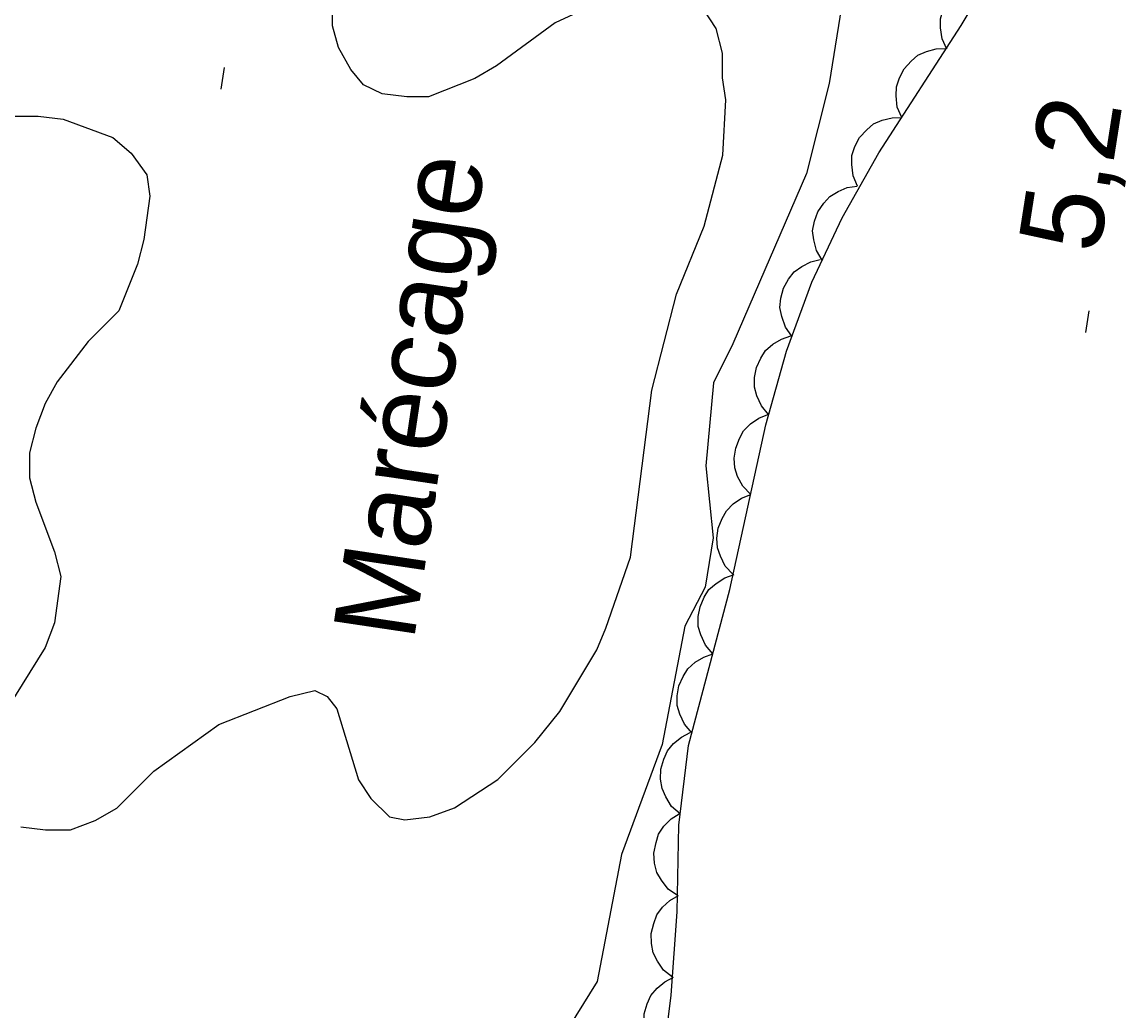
# Model space of a CAD drawing. Extents: x 282461 to 284471, y 5554090 to 5557646.
# Drawn here: x 283857.73 to 283898.18, y 5556092.51 to 5556128.74 of the extents above; entities that cross this region are included whole.
import ezdxf

# ---------------------------------------------------------------- set-up
doc = ezdxf.new("R2010")
doc.units = 0
for name, color, linetype in [('Niveau 1', 7, 'Continuous'), ('Niveau 3', 7, 'Continuous'), ('Niveau 44', 7, 'Continuous'), ('Niveau 7', 7, 'Continuous')]:
    doc.layers.add(name, color=color, linetype=linetype)

msp = doc.modelspace()

# ---------------------------------------------------------------- linework, layer by layer
at = {"layer": 'Niveau 1'}
for points in [[(283887.87, 5556130), (283887.31, 5556126.49), (283886.48, 5556123.19), (283883.78, 5556116.95), (283883.07, 5556115.52), (283882.78, 5556112.48), (283883.06, 5556109.85)], [(283883.06, 5556109.85), (283882.76, 5556108.04), (283882.02, 5556106.61), (283881.18, 5556102.28), (283879.69, 5556098.25), (283878.8, 5556093.59), (283876.96, 5556090.62)]]:
    msp.add_lwpolyline(points, dxfattribs=at)
at = {"layer": 'Niveau 3'}
for p, q in [((283865.03, 5556126.29), (283865.15, 5556127.08)), ((283896.71, 5556117.37), (283896.83, 5556118.16))]:
    msp.add_line(p, q, dxfattribs=at)
at = {"layer": 'Niveau 44'}
for points in [[(283881.8, 5556099.32), (283882.15, 5556102.24), (283883.67, 5556107.95), (283884.98, 5556113.99), (283885.74, 5556116.69), (283886.67, 5556119.21), (283887.78, 5556121.57), (283889.13, 5556123.95), (283892.14, 5556128.62), (283893.31, 5556130.58)], [(283891.62, 5556127.75), (283891.44, 5556128.13), (283891.39, 5556128.53), (283891.38, 5556128.86), (283891.48, 5556129.2), (283891.64, 5556129.53), (283891.89, 5556129.82), (283892.13, 5556130.05), (283892.44, 5556130.2), (283892.8, 5556130.31), (283893.16, 5556130.33)], [(283889.97, 5556125.25), (283889.8, 5556125.63), (283889.76, 5556126.04), (283889.77, 5556126.37), (283889.88, 5556126.7), (283890.05, 5556127.03), (283890.31, 5556127.31), (283890.55, 5556127.53), (283890.87, 5556127.67), (283891.23, 5556127.76), (283891.59, 5556127.77)], [(283888.34, 5556122.73), (283888.18, 5556123.11), (283888.14, 5556123.52), (283888.14, 5556123.85), (283888.25, 5556124.18), (283888.42, 5556124.51), (283888.68, 5556124.79), (283888.93, 5556125.01), (283889.25, 5556125.15), (283889.61, 5556125.24), (283889.97, 5556125.25)], [(283887.05, 5556120.02), (283886.84, 5556120.38), (283886.74, 5556120.77), (283886.7, 5556121.1), (283886.77, 5556121.45), (283886.89, 5556121.79), (283887.11, 5556122.11), (283887.33, 5556122.35), (283887.63, 5556122.54), (283887.97, 5556122.68), (283888.33, 5556122.73)], [(283885.94, 5556117.23), (283885.7, 5556117.57), (283885.57, 5556117.96), (283885.5, 5556118.28), (283885.54, 5556118.63), (283885.63, 5556118.99), (283885.82, 5556119.32), (283886.02, 5556119.59), (283886.3, 5556119.79), (283886.63, 5556119.96), (283886.98, 5556120.05)], [(283885.08, 5556114.36), (283884.82, 5556114.68), (283884.65, 5556115.05), (283884.57, 5556115.37), (283884.57, 5556115.72), (283884.64, 5556116.09), (283884.8, 5556116.43), (283884.97, 5556116.71), (283885.24, 5556116.94), (283885.56, 5556117.13), (283885.9, 5556117.25)], [(283884.43, 5556111.44), (283884.14, 5556111.74), (283883.95, 5556112.1), (283883.85, 5556112.41), (283883.83, 5556112.76), (283883.88, 5556113.13), (283884.02, 5556113.49), (283884.17, 5556113.77), (283884.42, 5556114.02), (283884.73, 5556114.23), (283885.06, 5556114.37)], [(283883.79, 5556108.51), (283883.5, 5556108.81), (283883.32, 5556109.17), (283883.21, 5556109.48), (283883.19, 5556109.83), (283883.24, 5556110.2), (283883.38, 5556110.56), (283883.54, 5556110.84), (283883.79, 5556111.09), (283884.09, 5556111.3), (283884.43, 5556111.44)], [(283883.04, 5556105.6), (283882.77, 5556105.92), (283882.6, 5556106.29), (283882.51, 5556106.6), (283882.51, 5556106.96), (283882.58, 5556107.32), (283882.73, 5556107.67), (283882.9, 5556107.95), (283883.16, 5556108.18), (283883.48, 5556108.38), (283883.82, 5556108.5)], [(283882.27, 5556102.7), (283882, 5556103.02), (283881.83, 5556103.39), (283881.74, 5556103.71), (283881.74, 5556104.06), (283881.8, 5556104.42), (283881.96, 5556104.77), (283882.13, 5556105.05), (283882.39, 5556105.29), (283882.71, 5556105.48), (283883.04, 5556105.6)], [(283881.85, 5556099.74), (283881.53, 5556100.01), (283881.32, 5556100.36), (283881.18, 5556100.66), (283881.13, 5556101), (283881.14, 5556101.37), (283881.25, 5556101.74), (283881.38, 5556102.04), (283881.6, 5556102.31), (283881.89, 5556102.55), (283882.21, 5556102.72)], [(283881.75, 5556096.74), (283881.41, 5556096.98), (283881.16, 5556097.3), (283880.99, 5556097.59), (283880.91, 5556097.93), (283880.88, 5556098.3), (283880.96, 5556098.68), (283881.05, 5556098.99), (283881.25, 5556099.28), (283881.51, 5556099.55), (283881.81, 5556099.74)], [(283881.15, 5556090.13), (283881.52, 5556093.09), (283881.74, 5556096.15), (283881.8, 5556099.32)], [(283881.57, 5556093.75), (283881.24, 5556094.01), (283881.01, 5556094.34), (283880.86, 5556094.64), (283880.79, 5556094.98), (283880.78, 5556095.35), (283880.88, 5556095.72), (283880.99, 5556096.03), (283881.2, 5556096.31), (283881.47, 5556096.56), (283881.78, 5556096.74)], [(283881.23, 5556090.77), (283880.92, 5556091.05), (283880.7, 5556091.39), (283880.57, 5556091.69), (283880.52, 5556092.04), (283880.53, 5556092.41), (283880.64, 5556092.78), (283880.77, 5556093.08), (283881, 5556093.35), (283881.28, 5556093.58), (283881.6, 5556093.75)]]:
    msp.add_lwpolyline(points, dxfattribs=at)
at = {"layer": 'Niveau 7'}
for points in [[(283878.74, 5556129.4), (283877.27, 5556128.72), (283875.12, 5556127.14), (283874.32, 5556126.68), (283872.62, 5556126), (283871.83, 5556126), (283870.92, 5556126.11), (283870.24, 5556126.45), (283869.78, 5556127.01), (283869.33, 5556127.81), (283869.1, 5556128.6), (283869.09, 5556130.3)], [(283857.69, 5556099.26), (283858.59, 5556099.15), (283859.5, 5556099.15), (283860.41, 5556099.49), (283861.2, 5556099.94), (283862.56, 5556101.3), (283864.94, 5556103.01), (283867.55, 5556104.03), (283868.46, 5556104.26), (283868.91, 5556104.03), (283869.26, 5556103.58), (283870.06, 5556100.98), (283870.51, 5556100.3), (283871.19, 5556099.62), (283871.76, 5556099.51), (283872.67, 5556099.62), (283873.58, 5556099.96), (283875.16, 5556100.99), (283876.52, 5556102.35), (283877.43, 5556103.48), (283878.79, 5556105.75), (283879.12, 5556106.54), (283880.03, 5556109.14), (283880.81, 5556115.26), (283881.71, 5556118.77), (283882.73, 5556121.26), (283883.41, 5556123.87), (283883.52, 5556125.9), (283883.4, 5556126.7), (283883.4, 5556127.6), (283883.17, 5556128.51), (283882.72, 5556129.18)], [(283857.41, 5556125.3), (283858.32, 5556125.3), (283859.23, 5556125.19), (283861.05, 5556124.51)], [(283861.05, 5556124.51), (283861.73, 5556123.94), (283862.3, 5556123.15), (283862.41, 5556122.36), (283862.19, 5556120.78), (283861.96, 5556119.87), (283861.28, 5556118.17), (283860.15, 5556117.04), (283859.02, 5556115.56), (283858.57, 5556114.77), (283858.23, 5556113.86), (283858, 5556112.96), (283858, 5556112.05), (283858.23, 5556111.15), (283858.92, 5556109.34), (283859.15, 5556108.43), (283858.92, 5556106.73), (283858.58, 5556105.83), (283856.66, 5556102.77)]]:
    msp.add_lwpolyline(points, dxfattribs=at)

# ---------------------------------------------------------------- texts
at = {"layer": 'Niveau 3'}
msp.add_text('5,2  ', height=3, rotation=81.0957, dxfattribs=at).set_placement((283897.19, 5556120.21))
at = {"layer": 'Niveau 7'}
msp.add_text('Marécage', height=2.9999, rotation=81.5139, dxfattribs=at).set_placement((283872.08, 5556106.02))

doc.saveas('drawing.dxf')
